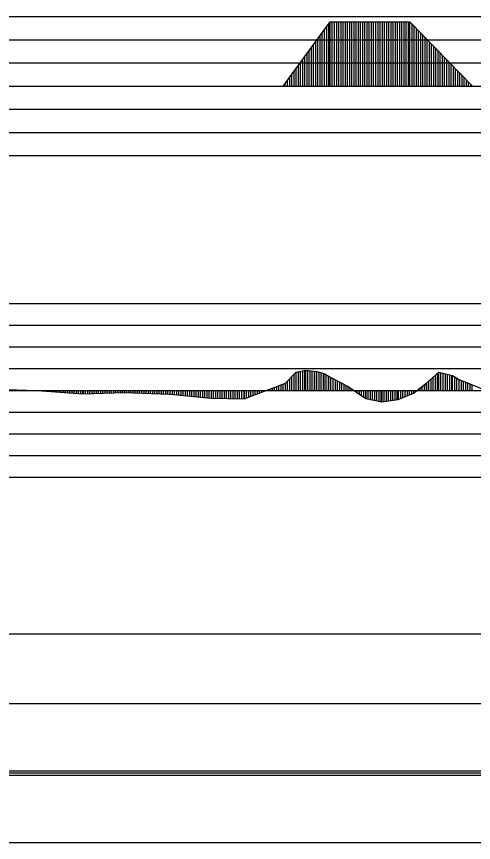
# Model space of a CAD drawing. Extents: x 2 to 10148, y 0 to 380.
# Drawn here: x 2730.6 to 2783.1, y 190 to 285 of the extents above; entities that cross this region are included whole.
import ezdxf

# ---------------------------------------------------------------- set-up
doc = ezdxf.new("R2010")
doc.units = 0
for name, color, linetype in [('POSUN_CARA', 7, 'Continuous'), ('POSUN_RASTR', 7, 'Continuous'), ('RYCHL_RASTR', 7, 'Continuous'), ('ZRYCHL_CARA', 7, 'Continuous'), ('ZRYCHL_RASTR', 7, 'Continuous')]:
    doc.layers.add(name, color=color, linetype=linetype)

msp = doc.modelspace()

# ---------------------------------------------------------------- linework, layer by layer
at = {"layer": 'POSUN_CARA'}
for p, q in [((2762.72, 244.076), (2763.819, 244.312)), ((2763.22, 242), (2763.22, 244.183)), ((2763.47, 242), (2763.47, 244.237)), ((2763.72, 242), (2763.72, 244.291)), ((2763.819, 244.312), (2765.103, 244.155)), ((2763.819, 242), (2763.819, 244.312)), ((2764.069, 242), (2764.069, 244.281)), ((2764.319, 242), (2764.319, 244.251)), ((2764.569, 242), (2764.569, 244.22)), ((2764.819, 242), (2764.819, 244.19)), ((2765.069, 242), (2765.069, 244.159)), ((2765.103, 244.155), (2765.923, 243.935)), ((2765.103, 242), (2765.103, 244.155)), ((2761.475, 242.84), (2762.72, 244.076)), ((2761.975, 242), (2761.975, 243.336)), ((2762.225, 242), (2762.225, 243.584)), ((2762.475, 242), (2762.475, 243.833)), ((2762.72, 242), (2762.72, 244.076)), ((2762.97, 242), (2762.97, 244.13)), ((2765.353, 242), (2765.353, 244.088)), ((2765.603, 242), (2765.603, 244.021)), ((2765.853, 242), (2765.853, 243.954)), ((2765.923, 243.935), (2766.719, 243.482)), ((2765.923, 242), (2765.923, 243.935)), ((2766.173, 242), (2766.173, 243.793)), ((2766.423, 242), (2766.423, 243.65)), ((2766.673, 242), (2766.673, 243.508)), ((2766.719, 243.482), (2768.689, 242.432)), ((2766.719, 242), (2766.719, 243.482)), ((2766.969, 242), (2766.969, 243.348)), ((2767.219, 242), (2767.219, 243.215)), ((2777.723, 242.876), (2779.11, 244.09)), ((2778.223, 242), (2778.223, 243.314)), ((2778.473, 242), (2778.473, 243.533)), ((2778.723, 242), (2778.723, 243.752)), ((2778.973, 242), (2778.973, 243.971)), ((2779.11, 244.09), (2780.681, 243.701)), ((2779.11, 242), (2779.11, 244.09)), ((2779.36, 242), (2779.36, 244.028)), ((2779.61, 242), (2779.61, 243.966)), ((2779.86, 242), (2779.86, 243.904)), ((2780.11, 242), (2780.11, 243.842)), ((2780.36, 242), (2780.36, 243.78)), ((2780.61, 242), (2780.61, 243.718)), ((2780.681, 243.701), (2781.452, 243.255)), ((2780.681, 242), (2780.681, 243.701)), ((2780.931, 242), (2780.931, 243.556)), ((2781.181, 242), (2781.181, 243.411)), ((2781.431, 242), (2781.431, 243.267)), ((2781.452, 243.255), (2785.438, 241.618)), ((2781.452, 242), (2781.452, 243.255)), ((2756.734, 241.019), (2761.475, 242.84)), ((2759.984, 242), (2759.984, 242.267)), ((2760.234, 242), (2760.234, 242.363)), ((2760.484, 242), (2760.484, 242.459)), ((2760.734, 242), (2760.734, 242.555)), ((2760.984, 242), (2760.984, 242.651)), ((2761.234, 242), (2761.234, 242.747)), ((2761.475, 242), (2761.475, 242.84)), ((2761.725, 242), (2761.725, 243.088)), ((2767.469, 242), (2767.469, 243.082)), ((2767.719, 242), (2767.719, 242.949)), ((2767.969, 242), (2767.969, 242.816)), ((2768.219, 242), (2768.219, 242.682)), ((2768.469, 242), (2768.469, 242.549)), ((2768.689, 242.432), (2770.709, 241.064)), ((2768.689, 242), (2768.689, 242.432)), ((2768.939, 242), (2768.939, 242.263)), ((2776.2, 241.693), (2777.723, 242.876)), ((2776.95, 242), (2776.95, 242.275)), ((2777.2, 242), (2777.2, 242.469)), ((2777.45, 242), (2777.45, 242.663)), ((2777.7, 242), (2777.7, 242.858)), ((2777.723, 242), (2777.723, 242.876)), ((2777.973, 242), (2777.973, 243.095)), ((2781.702, 242), (2781.702, 243.152)), ((2781.952, 242), (2781.952, 243.049)), ((2782.202, 242), (2782.202, 242.947)), ((2782.452, 242), (2782.452, 242.844)), ((2782.702, 242), (2782.702, 242.742)), ((2782.952, 242), (2782.952, 242.639)), ((2728.209, 242.132), (2732.929, 241.993)), ((2730.709, 242), (2730.709, 242.058)), ((2730.959, 242), (2730.959, 242.051)), ((2731.209, 242), (2731.209, 242.043)), ((2731.459, 242), (2731.459, 242.036)), ((2731.709, 242), (2731.709, 242.029)), ((2731.959, 242), (2731.959, 242.021)), ((2732.209, 242), (2732.209, 242.014)), ((2732.459, 242), (2732.459, 242.007)), ((2732.709, 242), (2732.709, 241.999)), ((2732.929, 242), (2732.929, 241.993)), ((2732.929, 241.993), (2738.225, 241.614)), ((2733.179, 242), (2733.179, 241.975)), ((2733.429, 242), (2733.429, 241.957)), ((2733.679, 242), (2733.679, 241.939)), ((2733.929, 242), (2733.929, 241.921)), ((2734.179, 242), (2734.179, 241.903)), ((2734.429, 242), (2734.429, 241.886)), ((2734.679, 242), (2734.679, 241.868)), ((2734.929, 242), (2734.929, 241.85)), ((2735.179, 242), (2735.179, 241.832)), ((2735.429, 242), (2735.429, 241.814)), ((2735.679, 242), (2735.679, 241.796)), ((2735.929, 242), (2735.929, 241.778)), ((2736.179, 242), (2736.179, 241.761)), ((2736.429, 242), (2736.429, 241.743)), ((2736.679, 242), (2736.679, 241.725)), ((2736.929, 242), (2736.929, 241.707)), ((2737.179, 242), (2737.179, 241.689)), ((2737.429, 242), (2737.429, 241.671)), ((2737.679, 242), (2737.679, 241.653)), ((2737.929, 242), (2737.929, 241.636)), ((2738.179, 242), (2738.179, 241.618)), ((2738.225, 242), (2738.225, 241.614)), ((2738.225, 241.614), (2742.945, 241.758)), ((2738.475, 242), (2738.475, 241.622)), ((2738.725, 242), (2738.725, 241.63)), ((2738.975, 242), (2738.975, 241.637)), ((2739.225, 242), (2739.225, 241.645)), ((2739.475, 242), (2739.475, 241.652)), ((2739.725, 242), (2739.725, 241.66)), ((2739.975, 242), (2739.975, 241.668)), ((2740.225, 242), (2740.225, 241.675)), ((2740.475, 242), (2740.475, 241.683)), ((2740.725, 242), (2740.725, 241.691)), ((2740.975, 242), (2740.975, 241.698)), ((2741.225, 242), (2741.225, 241.706)), ((2741.475, 242), (2741.475, 241.713)), ((2741.725, 242), (2741.725, 241.721)), ((2741.975, 242), (2741.975, 241.729)), ((2742.225, 242), (2742.225, 241.736)), ((2742.475, 242), (2742.475, 241.744)), ((2742.725, 242), (2742.725, 241.751)), ((2742.945, 242), (2742.945, 241.758)), ((2742.945, 241.758), (2748.2, 241.553)), ((2743.195, 242), (2743.195, 241.748)), ((2743.445, 242), (2743.445, 241.739)), ((2743.695, 242), (2743.695, 241.729)), ((2743.945, 242), (2743.945, 241.719)), ((2744.195, 242), (2744.195, 241.709)), ((2744.445, 242), (2744.445, 241.7)), ((2744.695, 242), (2744.695, 241.69)), ((2744.945, 242), (2744.945, 241.68)), ((2745.195, 242), (2745.195, 241.67)), ((2745.445, 242), (2745.445, 241.661)), ((2745.695, 242), (2745.695, 241.651)), ((2745.945, 242), (2745.945, 241.641)), ((2746.195, 242), (2746.195, 241.631)), ((2746.445, 242), (2746.445, 241.622)), ((2746.695, 242), (2746.695, 241.612)), ((2746.945, 242), (2746.945, 241.602)), ((2747.195, 242), (2747.195, 241.592)), ((2747.445, 242), (2747.445, 241.582)), ((2747.695, 242), (2747.695, 241.573)), ((2747.945, 242), (2747.945, 241.563)), ((2748.195, 242), (2748.195, 241.553)), ((2748.2, 242), (2748.2, 241.553)), ((2748.2, 241.553), (2752.936, 241.095)), ((2748.45, 242), (2748.45, 241.529)), ((2748.7, 242), (2748.7, 241.505)), ((2748.95, 242), (2748.95, 241.481)), ((2749.2, 242), (2749.2, 241.456)), ((2749.45, 242), (2749.45, 241.432)), ((2749.7, 242), (2749.7, 241.408)), ((2749.95, 242), (2749.95, 241.384)), ((2750.2, 242), (2750.2, 241.36)), ((2750.45, 242), (2750.45, 241.335)), ((2750.7, 242), (2750.7, 241.311)), ((2750.95, 242), (2750.95, 241.287)), ((2751.2, 242), (2751.2, 241.263)), ((2751.45, 242), (2751.45, 241.239)), ((2751.7, 242), (2751.7, 241.215)), ((2751.95, 242), (2751.95, 241.19)), ((2752.2, 242), (2752.2, 241.166)), ((2752.45, 242), (2752.45, 241.142)), ((2752.7, 242), (2752.7, 241.118)), ((2752.936, 242), (2752.936, 241.095)), ((2753.186, 242), (2753.186, 241.09)), ((2753.436, 242), (2753.436, 241.085)), ((2753.686, 242), (2753.686, 241.08)), ((2753.936, 242), (2753.936, 241.075)), ((2754.186, 242), (2754.186, 241.07)), ((2754.436, 242), (2754.436, 241.065)), ((2754.686, 242), (2754.686, 241.06)), ((2754.936, 242), (2754.936, 241.055)), ((2755.186, 242), (2755.186, 241.05)), ((2755.436, 242), (2755.436, 241.045)), ((2755.686, 242), (2755.686, 241.04)), ((2755.936, 242), (2755.936, 241.035)), ((2756.186, 242), (2756.186, 241.03)), ((2756.436, 242), (2756.436, 241.025)), ((2756.686, 242), (2756.686, 241.02)), ((2756.734, 242), (2756.734, 241.019)), ((2756.984, 242), (2756.984, 241.115)), ((2757.234, 242), (2757.234, 241.211)), ((2757.484, 242), (2757.484, 241.307)), ((2757.734, 242), (2757.734, 241.403)), ((2757.984, 242), (2757.984, 241.499)), ((2758.234, 242), (2758.234, 241.595)), ((2758.484, 242), (2758.484, 241.691)), ((2758.734, 242), (2758.734, 241.787)), ((2758.984, 242), (2758.984, 241.883)), ((2759.234, 242), (2759.234, 241.979)), ((2759.484, 242), (2759.484, 242.075)), ((2759.734, 242), (2759.734, 242.171)), ((2769.189, 242), (2769.189, 242.094)), ((2769.439, 242), (2769.439, 241.924)), ((2769.689, 242), (2769.689, 241.755)), ((2769.939, 242), (2769.939, 241.586)), ((2770.189, 242), (2770.189, 241.417)), ((2770.439, 242), (2770.439, 241.247)), ((2770.689, 242), (2770.689, 241.078)), ((2770.709, 242), (2770.709, 241.064)), ((2770.959, 242), (2770.959, 241.014)), ((2771.209, 242), (2771.209, 240.965)), ((2771.459, 242), (2771.459, 240.915)), ((2771.709, 242), (2771.709, 240.865)), ((2771.959, 242), (2771.959, 240.815)), ((2772.209, 242), (2772.209, 240.765)), ((2772.459, 242), (2772.459, 240.716)), ((2772.545, 242), (2772.545, 240.699)), ((2772.795, 242), (2772.795, 240.732)), ((2773.045, 242), (2773.045, 240.765)), ((2773.295, 242), (2773.295, 240.798)), ((2773.545, 242), (2773.545, 240.831)), ((2773.795, 242), (2773.795, 240.864)), ((2774.045, 242), (2774.045, 240.897)), ((2774.295, 242), (2774.295, 240.93)), ((2774.455, 242), (2774.455, 240.952)), ((2774.455, 240.952), (2776.2, 241.693)), ((2774.705, 242), (2774.705, 241.058)), ((2774.955, 242), (2774.955, 241.164)), ((2775.205, 242), (2775.205, 241.27)), ((2775.455, 242), (2775.455, 241.376)), ((2775.705, 242), (2775.705, 241.483)), ((2775.955, 242), (2775.955, 241.589)), ((2776.2, 242), (2776.2, 241.693)), ((2776.45, 242), (2776.45, 241.887)), ((2776.7, 242), (2776.7, 242.081)), ((2752.936, 241.095), (2756.734, 241.019)), ((2770.709, 241.064), (2772.545, 240.699)), ((2772.545, 240.699), (2774.455, 240.952))]:
    msp.add_line(p, q, dxfattribs=at)
at = {"layer": 'POSUN_RASTR'}
for p, q in [((2632, 252), (2828, 252)), ((2632, 249.5), (2828, 249.5)), ((2632, 247), (2828, 247)), ((2632, 244.5), (2828, 244.5)), ((2328.7, 242), (3155.543, 242)), ((2632, 239.5), (2828, 239.5)), ((2632, 237), (2828, 237)), ((2632, 234.5), (2828, 234.5)), ((2632, 232), (2828, 232))]:
    msp.add_line(p, q, dxfattribs=at)
at = {"layer": 'RYCHL_RASTR'}
for p, q in [((2328.7, 214), (3155.543, 214)), ((2328.7, 206), (3155.543, 206)), ((2328.7, 198.25), (3155.543, 198.25)), ((2328.7, 198), (3155.543, 198)), ((2328.7, 197.75), (3155.543, 197.75)), ((2328.7, 190), (3155.543, 190))]:
    msp.add_line(p, q, dxfattribs=at)
at = {"layer": 'ZRYCHL_CARA'}
for p, q in [((2761.222, 277), (2766.622, 284.401)), ((2766.472, 277), (2766.472, 284.195)), ((2766.622, 277), (2766.622, 284.401)), ((2766.622, 284.401), (2775.78, 284.401)), ((2766.872, 277), (2766.872, 284.401)), ((2767.122, 277), (2767.122, 284.401)), ((2767.372, 277), (2767.372, 284.401)), ((2767.622, 277), (2767.622, 284.401)), ((2767.872, 277), (2767.872, 284.401)), ((2768.122, 277), (2768.122, 284.401)), ((2768.372, 277), (2768.372, 284.401)), ((2768.622, 277), (2768.622, 284.401)), ((2768.872, 277), (2768.872, 284.401)), ((2769.122, 277), (2769.122, 284.401)), ((2769.372, 277), (2769.372, 284.401)), ((2769.622, 277), (2769.622, 284.401)), ((2769.872, 277), (2769.872, 284.401)), ((2770.122, 277), (2770.122, 284.401)), ((2770.372, 277), (2770.372, 284.401)), ((2770.622, 277), (2770.622, 284.401)), ((2770.872, 277), (2770.872, 284.401)), ((2771.122, 277), (2771.122, 284.401)), ((2771.372, 277), (2771.372, 284.401)), ((2771.622, 277), (2771.622, 284.401)), ((2771.872, 277), (2771.872, 284.401)), ((2772.122, 277), (2772.122, 284.401)), ((2772.372, 277), (2772.372, 284.401)), ((2772.622, 277), (2772.622, 284.401)), ((2772.872, 277), (2772.872, 284.401)), ((2773.122, 277), (2773.122, 284.401)), ((2773.372, 277), (2773.372, 284.401)), ((2773.622, 277), (2773.622, 284.401)), ((2773.872, 277), (2773.872, 284.401)), ((2774.122, 277), (2774.122, 284.401)), ((2774.372, 277), (2774.372, 284.401)), ((2774.622, 277), (2774.622, 284.401)), ((2774.872, 277), (2774.872, 284.401)), ((2775.122, 277), (2775.122, 284.401)), ((2775.372, 277), (2775.372, 284.401)), ((2775.622, 277), (2775.622, 284.401)), ((2775.78, 277), (2775.78, 284.401)), ((2775.78, 284.401), (2782.98, 277)), ((2776.03, 277), (2776.03, 284.144)), ((2765.722, 277), (2765.722, 283.167)), ((2765.972, 277), (2765.972, 283.51)), ((2766.222, 277), (2766.222, 283.852)), ((2776.28, 277), (2776.28, 283.887)), ((2776.53, 277), (2776.53, 283.63)), ((2776.78, 277), (2776.78, 283.373)), ((2777.03, 277), (2777.03, 283.116)), ((2765.222, 277), (2765.222, 282.482)), ((2765.472, 277), (2765.472, 282.825)), ((2777.28, 277), (2777.28, 282.859)), ((2777.53, 277), (2777.53, 282.602)), ((2777.78, 277), (2777.78, 282.345)), ((2764.472, 277), (2764.472, 281.454)), ((2764.722, 277), (2764.722, 281.797)), ((2764.972, 277), (2764.972, 282.139)), ((2778.03, 277), (2778.03, 282.088)), ((2778.28, 277), (2778.28, 281.831)), ((2778.53, 277), (2778.53, 281.574)), ((2778.78, 277), (2778.78, 281.317)), ((2763.722, 277), (2763.722, 280.426)), ((2763.972, 277), (2763.972, 280.769)), ((2764.222, 277), (2764.222, 281.111)), ((2779.03, 277), (2779.03, 281.06)), ((2779.28, 277), (2779.28, 280.803)), ((2779.53, 277), (2779.53, 280.546)), ((2779.78, 277), (2779.78, 280.289)), ((2762.972, 277), (2762.972, 279.398)), ((2763.222, 277), (2763.222, 279.741)), ((2763.472, 277), (2763.472, 280.084)), ((2780.03, 277), (2780.03, 280.032)), ((2780.28, 277), (2780.28, 279.775)), ((2780.53, 277), (2780.53, 279.518)), ((2762.222, 277), (2762.222, 278.37)), ((2762.472, 277), (2762.472, 278.713)), ((2762.722, 277), (2762.722, 279.056)), ((2780.78, 277), (2780.78, 279.261)), ((2781.03, 277), (2781.03, 279.004)), ((2781.28, 277), (2781.28, 278.747)), ((2781.53, 277), (2781.53, 278.49)), ((2761.722, 277), (2761.722, 277.685)), ((2761.972, 277), (2761.972, 278.028)), ((2781.78, 277), (2781.78, 278.233)), ((2782.03, 277), (2782.03, 277.976)), ((2782.28, 277), (2782.28, 277.719)), ((2782.53, 277), (2782.53, 277.463)), ((2328.7, 277), (3155.543, 277)), ((2761.472, 277), (2761.472, 277.343)), ((2782.78, 277), (2782.78, 277.206))]:
    msp.add_line(p, q, dxfattribs=at)
at = {"layer": 'ZRYCHL_RASTR'}
for p, q in [((2632, 285), (2828, 285)), ((2632, 282.333), (2828, 282.333)), ((2632, 279.667), (2828, 279.667)), ((2632, 274.333), (2828, 274.333)), ((2632, 271.667), (2828, 271.667)), ((2632, 269), (2828, 269))]:
    msp.add_line(p, q, dxfattribs=at)

doc.saveas('drawing.dxf')
